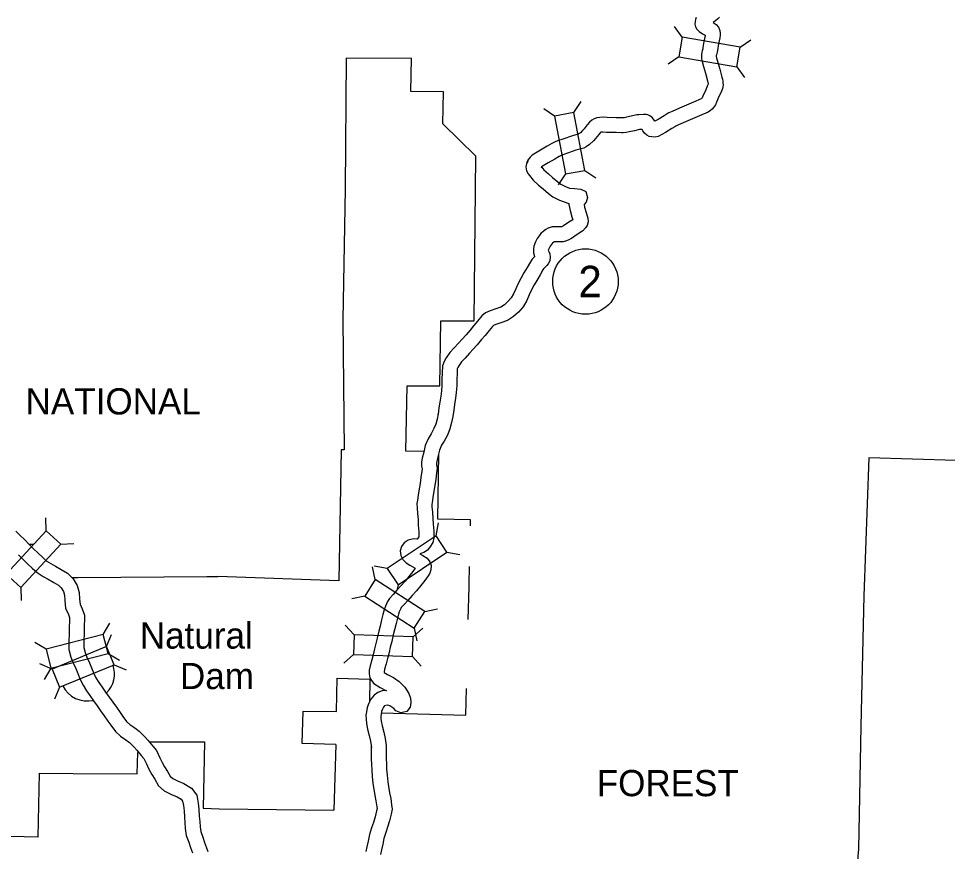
# Model space of a CAD drawing. Extents: x -939622 to -934245, y 1383184 to 1385301.
# Drawn here: x -936434.3 to -936378.1, y 1384715.4 to 1384765.8 of the extents above; entities that cross this region are included whole.
import ezdxf

# ---------------------------------------------------------------- set-up
doc = ezdxf.new("R2010")
doc.units = 0
for name, color, linetype in [('Level 10', 7, 'Continuous'), ('Level 11', 7, 'Continuous'), ('Level 20', 7, 'Continuous'), ('Level 24', 7, 'Continuous'), ('Level 27', 7, 'Continuous'), ('Level 8', 7, 'Continuous')]:
    doc.layers.add(name, color=color, linetype=linetype)

msp = doc.modelspace()

# ---------------------------------------------------------------- linework, layer by layer
at = {"layer": 'Level 10'}
for points in [[(-936393.343, 1384765.861), (-936393.382, 1384765.728), (-936393.402, 1384765.612), (-936393.406, 1384765.443), (-936393.364, 1384765.296), (-936393.291, 1384765.139), (-936393.152, 1384765), (-936392.946, 1384764.861), (-936392.792, 1384764.787), (-936392.795, 1384764.764), (-936392.864, 1384764.41), (-936392.921, 1384764.037), (-936392.94, 1384763.956), (-936392.953, 1384763.903), (-936392.971, 1384763.837), (-936392.996, 1384763.752), (-936393.017, 1384763.619), (-936393.02, 1384763.501), (-936393.007, 1384763.355), (-936392.971, 1384763.197), (-936392.887, 1384762.882), (-936392.769, 1384762.481), (-936392.65, 1384762.034), (-936392.626, 1384761.927), (-936392.614, 1384761.88), (-936392.612, 1384761.84), (-936392.611, 1384761.827), (-936392.66, 1384761.696), (-936392.757, 1384761.49), (-936392.927, 1384761.088), (-936392.967, 1384760.996), (-936392.983, 1384760.971), (-936393.016, 1384760.941), (-936393.032, 1384760.931), (-936393.492, 1384760.733)], [(-936391.928, 1384765.874), (-936392.028, 1384765.776), (-936392.157, 1384765.658), (-936392.304, 1384765.554), (-936392.307, 1384765.552), (-936392.303, 1384765.551), (-936392.127, 1384765.436), (-936391.991, 1384765.271), (-936391.9, 1384765.074), (-936391.881, 1384764.888), (-936391.888, 1384764.776), (-936391.904, 1384764.627), (-936391.977, 1384764.255), (-936392.036, 1384763.868), (-936392.064, 1384763.749), (-936392.082, 1384763.675), (-936392.106, 1384763.59), (-936392.116, 1384763.555), (-936392.119, 1384763.537), (-936392.119, 1384763.529), (-936392.116, 1384763.493), (-936392.098, 1384763.413), (-936392.02, 1384763.125), (-936391.903, 1384762.724), (-936391.776, 1384762.25), (-936391.75, 1384762.135), (-936391.719, 1384762.012), (-936391.713, 1384761.89), (-936391.707, 1384761.782), (-936391.727, 1384761.655), (-936391.749, 1384761.562), (-936391.831, 1384761.346), (-936391.934, 1384761.124), (-936392.1, 1384760.732), (-936392.171, 1384760.57), (-936392.278, 1384760.403), (-936392.362, 1384760.319), (-936392.465, 1384760.227), (-936392.6, 1384760.137), (-936393.135, 1384759.906)], [(-936393.491, 1384760.733), (-936394.344, 1384760.368), (-936394.775, 1384760.179), (-936394.977, 1384760.086), (-936395.086, 1384760.025), (-936395.27, 1384759.911), (-936395.631, 1384759.688), (-936395.834, 1384759.578), (-936395.839, 1384759.587), (-936395.92, 1384759.712), (-936396.003, 1384759.812), (-936396.133, 1384759.916), (-936396.26, 1384759.964), (-936396.363, 1384759.988), (-936396.508, 1384759.994), (-936396.807, 1384759.978), (-936396.92, 1384759.961), (-936397.257, 1384759.888), (-936397.554, 1384759.818), (-936397.689, 1384759.797), (-936397.786, 1384759.787), (-936397.848, 1384759.787), (-936398.164, 1384759.793)], [(-936398.164, 1384759.793), (-936398.71, 1384759.803), (-936398.965, 1384759.82), (-936399.168, 1384759.813), (-936399.333, 1384759.788), (-936399.496, 1384759.726), (-936399.634, 1384759.643), (-936399.774, 1384759.521), (-936399.914, 1384759.36), (-936400.112, 1384759.114), (-936400.197, 1384759.013), (-936400.33, 1384758.886), (-936400.443, 1384758.818), (-936400.49, 1384758.792), (-936400.549, 1384758.773), (-936400.872, 1384758.681), (-936401.331, 1384758.525), (-936401.711, 1384758.402), (-936401.858, 1384758.339), (-936401.933, 1384758.305), (-936402.051, 1384758.244), (-936402.348, 1384758.069), (-936402.736, 1384757.837), (-936403.046, 1384757.656), (-936403.249, 1384757.534), (-936403.376, 1384757.406), (-936403.482, 1384757.241), (-936403.535, 1384757.115), (-936403.566, 1384757.018)], [(-936393.137, 1384759.906), (-936393.987, 1384759.542), (-936394.407, 1384759.357), (-936394.567, 1384759.284), (-936394.627, 1384759.251), (-936394.797, 1384759.145), (-936395.18, 1384758.909), (-936395.632, 1384758.664), (-936395.821, 1384758.617), (-936396.016, 1384758.632), (-936396.167, 1384758.663), (-936396.326, 1384758.735), (-936396.454, 1384758.863), (-936396.554, 1384759), (-936396.596, 1384759.088), (-936396.715, 1384759.082), (-936396.756, 1384759.076), (-936397.058, 1384759.01), (-936397.382, 1384758.934), (-936397.575, 1384758.904), (-936397.74, 1384758.887), (-936397.856, 1384758.887), (-936398.18, 1384758.893)], [(-936398.18, 1384758.893), (-936398.749, 1384758.903), (-936398.979, 1384758.919), (-936399.084, 1384758.915), (-936399.102, 1384758.912), (-936399.103, 1384758.912), (-936399.136, 1384758.883), (-936399.224, 1384758.782), (-936399.417, 1384758.542), (-936399.539, 1384758.397), (-936399.78, 1384758.167), (-936399.991, 1384758.039), (-936400.134, 1384757.959), (-936400.293, 1384757.911), (-936400.603, 1384757.822), (-936401.048, 1384757.671), (-936401.394, 1384757.559), (-936401.493, 1384757.516), (-936401.54, 1384757.494), (-936401.617, 1384757.455), (-936401.889, 1384757.295), (-936402.278, 1384757.063), (-936402.587, 1384756.881), (-936402.679, 1384756.826), (-936402.682, 1384756.821), (-936402.69, 1384756.802), (-936402.709, 1384756.743)], [(-936434.465, 1384734.79), (-936434.218, 1384734.549), (-936433.927, 1384734.262), (-936433.658, 1384733.984)], [(-936433.662, 1384733.987), (-936433.395, 1384733.718), (-936433.142, 1384733.477), (-936432.866, 1384733.222), (-936432.631, 1384733.009), (-936432.36, 1384732.838), (-936432.072, 1384732.679), (-936431.718, 1384732.474), (-936431.346, 1384732.255), (-936431.007, 1384731.92), (-936430.759, 1384731.51), (-936430.637, 1384731.082), (-936430.611, 1384730.685), (-936430.58, 1384730.373), (-936430.456, 1384730.089), (-936430.323, 1384729.718)], [(-936434.301, 1384733.354), (-936434.025, 1384733.075), (-936433.758, 1384732.821), (-936433.474, 1384732.558), (-936433.178, 1384732.289), (-936432.817, 1384732.062), (-936432.515, 1384731.895), (-936432.171, 1384731.697), (-936431.899, 1384731.536), (-936431.719, 1384731.358), (-936431.591, 1384731.147), (-936431.529, 1384730.928), (-936431.508, 1384730.611), (-936431.462, 1384730.143), (-936431.293, 1384729.757), (-936431.226, 1384729.569)], [(-936430.323, 1384729.718), (-936430.366, 1384727.949)], [(-936431.227, 1384729.569), (-936431.266, 1384727.971)], [(-936431.266, 1384727.946), (-936431.256, 1384727.63), (-936431.14, 1384727.18), (-936430.996, 1384726.832), (-936430.85, 1384726.485), (-936430.73, 1384726.194), (-936430.583, 1384725.821), (-936430.407, 1384725.473), (-936430.188, 1384725.145), (-936429.995, 1384724.861), (-936429.773, 1384724.538), (-936429.552, 1384724.237), (-936429.341, 1384723.927), (-936429.118, 1384723.623), (-936428.899, 1384723.309), (-936428.725, 1384723.065), (-936428.45, 1384722.681), (-936428.146, 1384722.4), (-936427.812, 1384722.176), (-936427.605, 1384722.013), (-936427.342, 1384721.758), (-936427.154, 1384721.554), (-936426.881, 1384721.232), (-936426.729, 1384721.042), (-936426.574, 1384720.719), (-936426.434, 1384720.405), (-936426.245, 1384720.073), (-936426.066, 1384719.79), (-936425.834, 1384719.404), (-936425.49, 1384719.097), (-936425.062, 1384718.877), (-936424.71, 1384718.737), (-936424.47, 1384718.586), (-936424.386, 1384718.47), (-936424.341, 1384718.211), (-936424.292, 1384717.891), (-936424.275, 1384717.508), (-936424.249, 1384717.184), (-936424.227, 1384716.809), (-936424.161, 1384716.402), (-936424.018, 1384715.996), (-936423.898, 1384715.672), (-936423.785, 1384715.354)], [(-936430.366, 1384727.974), (-936430.36, 1384727.758), (-936430.284, 1384727.465), (-936430.166, 1384727.179), (-936430.019, 1384726.831), (-936429.895, 1384726.53), (-936429.762, 1384726.191), (-936429.628, 1384725.928), (-936429.441, 1384725.647), (-936429.252, 1384725.369), (-936429.039, 1384725.059), (-936428.818, 1384724.757), (-936428.606, 1384724.446), (-936428.386, 1384724.147), (-936428.164, 1384723.828), (-936427.993, 1384723.588), (-936427.771, 1384723.279), (-936427.586, 1384723.108), (-936427.282, 1384722.904), (-936427.013, 1384722.692), (-936426.697, 1384722.387), (-936426.48, 1384722.15), (-936426.185, 1384721.804), (-936425.962, 1384721.522), (-936425.758, 1384721.097), (-936425.63, 1384720.812), (-936425.473, 1384720.535), (-936425.301, 1384720.263), (-936425.133, 1384719.985), (-936424.976, 1384719.845), (-936424.689, 1384719.698), (-936424.301, 1384719.543), (-936423.843, 1384719.255), (-936423.534, 1384718.828), (-936423.453, 1384718.355), (-936423.395, 1384717.98), (-936423.377, 1384717.565), (-936423.351, 1384717.247), (-936423.331, 1384716.908), (-936423.285, 1384716.626), (-936423.171, 1384716.301), (-936423.052, 1384715.978), (-936422.933, 1384715.644), (-936422.861, 1384715.423)]]:
    msp.add_lwpolyline(points, dxfattribs=at)
at = {"layer": 'Level 11'}
for p, q in [((-936408.941, 1384741.868), (-936408.938, 1384741.885)), ((-936408.051, 1384741.735), (-936408.053, 1384741.718)), ((-936412.082, 1384721.839), (-936412.077, 1384721.772))]:
    msp.add_line(p, q, dxfattribs=at)
for points in [[(-936403.37, 1384757.379), (-936403.469, 1384757.288), (-936403.578, 1384757.097), (-936403.639, 1384756.828), (-936403.595, 1384756.586), (-936403.501, 1384756.401), (-936403.417, 1384756.291), (-936403.186, 1384756.008), (-936402.859, 1384755.722), (-936402.594, 1384755.491), (-936402.253, 1384755.21), (-936401.999, 1384755.013), (-936401.603, 1384754.804), (-936401.025, 1384754.602), (-936401.029, 1384754.542), (-936400.961, 1384754.175), (-936400.855, 1384753.811), (-936400.797, 1384753.628), (-936401.025, 1384753.488), (-936401.358, 1384753.26), (-936401.441, 1384753.211), (-936401.465, 1384753.201), (-936401.498, 1384753.192), (-936401.596, 1384753.188), (-936401.713, 1384753.189), (-936401.82, 1384753.199), (-936402.037, 1384753.187), (-936402.278, 1384753.12), (-936402.423, 1384753.03), (-936402.585, 1384752.919), (-936402.718, 1384752.795), (-936402.827, 1384752.648), (-936402.94, 1384752.491), (-936403.042, 1384752.281), (-936403.151, 1384752.037), (-936403.176, 1384751.851), (-936403.169, 1384751.629), (-936403.099, 1384751.407), (-936403.095, 1384751.395), (-936403.246, 1384751.235), (-936403.36, 1384751.088), (-936403.555, 1384750.739), (-936403.745, 1384750.41), (-936403.915, 1384750.117), (-936404.097, 1384749.774), (-936404.246, 1384749.443), (-936404.37, 1384749.15), (-936404.522, 1384748.903), (-936404.72, 1384748.674), (-936404.927, 1384748.488), (-936405.14, 1384748.348), (-936405.45, 1384748.235), (-936405.788, 1384748.121), (-936406.064, 1384747.993), (-936406.287, 1384747.812), (-936406.55, 1384747.497), (-936406.796, 1384747.201), (-936406.992, 1384746.956), (-936407.249, 1384746.669), (-936407.484, 1384746.405), (-936407.711, 1384746.156), (-936407.972, 1384745.872), (-936408.23, 1384745.589), (-936408.452, 1384745.269), (-936408.567, 1384745.062), (-936408.665, 1384744.785), (-936408.694, 1384744.363), (-936408.703, 1384743.978), (-936408.711, 1384743.63), (-936408.74, 1384743.274), (-936408.774, 1384742.961), (-936408.833, 1384742.594), (-936408.884, 1384742.246), (-936408.941, 1384741.868)], [(-936402.654, 1384756.815), (-936402.671, 1384756.8), (-936402.537, 1384756.636), (-936402.267, 1384756.4), (-936402.012, 1384756.178), (-936401.69, 1384755.913), (-936401.509, 1384755.772), (-936401.243, 1384755.632), (-936400.99, 1384755.543), (-936400.688, 1384755.515), (-936400.306, 1384755.469), (-936400.005, 1384755.33), (-936399.897, 1384754.963), (-936399.983, 1384754.681), (-936400.115, 1384754.546), (-936400.085, 1384754.384), (-936399.994, 1384754.072), (-936399.881, 1384753.716), (-936399.864, 1384753.492), (-936399.933, 1384753.271), (-936400.019, 1384753.131), (-936400.182, 1384752.95), (-936400.535, 1384752.733), (-936400.875, 1384752.5), (-936401.031, 1384752.408), (-936401.174, 1384752.345), (-936401.368, 1384752.298), (-936401.581, 1384752.288), (-936401.758, 1384752.29), (-936401.836, 1384752.297), (-936401.889, 1384752.294), (-936401.911, 1384752.288), (-936401.933, 1384752.274), (-936402.021, 1384752.215), (-936402.043, 1384752.194), (-936402.1, 1384752.117), (-936402.165, 1384752.027), (-936402.227, 1384751.899), (-936402.274, 1384751.794), (-936402.274, 1384751.782), (-936402.251, 1384751.711), (-936402.189, 1384751.556), (-936402.154, 1384751.365), (-936402.173, 1384751.134), (-936402.284, 1384750.952), (-936402.364, 1384750.855), (-936402.437, 1384750.781), (-936402.562, 1384750.648), (-936402.608, 1384750.59), (-936402.773, 1384750.294), (-936402.966, 1384749.96), (-936403.127, 1384749.68), (-936403.288, 1384749.378), (-936403.421, 1384749.083), (-936403.567, 1384748.737), (-936403.794, 1384748.369), (-936404.076, 1384748.042), (-936404.375, 1384747.774), (-936404.734, 1384747.538), (-936405.153, 1384747.386), (-936405.453, 1384747.285), (-936405.583, 1384747.224), (-936405.652, 1384747.168), (-936405.858, 1384746.921), (-936406.099, 1384746.631), (-936406.305, 1384746.375), (-936406.577, 1384746.07), (-936406.816, 1384745.802), (-936407.047, 1384745.549), (-936407.308, 1384745.264), (-936407.525, 1384745.027), (-936407.688, 1384744.792), (-936407.744, 1384744.692), (-936407.775, 1384744.602), (-936407.794, 1384744.321), (-936407.803, 1384743.956), (-936407.812, 1384743.583), (-936407.844, 1384743.189), (-936407.882, 1384742.841), (-936407.943, 1384742.457), (-936407.994, 1384742.114), (-936408.051, 1384741.735)], [(-936408.938, 1384741.885), (-936408.997, 1384741.571), (-936409.084, 1384741.264), (-936409.191, 1384740.997), (-936409.366, 1384740.685), (-936409.533, 1384740.385), (-936409.711, 1384739.975), (-936409.807, 1384739.574), (-936409.895, 1384739.206), (-936409.941, 1384738.983), (-936409.939, 1384738.725), (-936409.91, 1384738.573), (-936409.93, 1384738.423), (-936409.971, 1384738.047), (-936410.026, 1384737.684), (-936410.077, 1384737.356), (-936410.136, 1384736.967), (-936410.188, 1384736.677), (-936410.221, 1384736.464), (-936410.211, 1384736.195), (-936410.174, 1384735.859), (-936410.151, 1384735.5), (-936410.133, 1384735.152), (-936410.103, 1384734.759), (-936410.096, 1384734.477), (-936410.099, 1384734.461), (-936410.168, 1384734.362), (-936410.203, 1384734.315), (-936410.215, 1384734.313), (-936410.429, 1384734.335), (-936410.737, 1384734.253), (-936410.98, 1384734.098), (-936411.141, 1384733.87), (-936411.225, 1384733.596), (-936411.182, 1384733.329), (-936411.066, 1384733.088), (-936410.864, 1384732.884), (-936410.655, 1384732.743), (-936410.332, 1384732.548), (-936410.474, 1384732.35), (-936410.697, 1384732.052), (-936410.922, 1384731.772), (-936411.165, 1384731.513), (-936411.43, 1384731.223), (-936411.663, 1384730.973), (-936411.883, 1384730.725), (-936411.995, 1384730.551), (-936412.125, 1384730.253), (-936412.201, 1384730.04), (-936412.273, 1384729.762), (-936412.356, 1384729.43), (-936412.445, 1384729.052), (-936412.524, 1384728.739), (-936412.614, 1384728.333), (-936412.699, 1384727.994), (-936412.777, 1384727.687), (-936412.869, 1384727.321), (-936412.953, 1384727.014), (-936413.05, 1384726.647), (-936413.103, 1384726.382), (-936413.111, 1384726.166), (-936413.064, 1384725.917), (-936412.964, 1384725.755), (-936412.821, 1384725.575), (-936412.435, 1384725.344), (-936412.067, 1384725.146)], [(-936408.053, 1384741.718), (-936408.12, 1384741.364), (-936408.231, 1384740.974), (-936408.377, 1384740.609), (-936408.58, 1384740.246), (-936408.725, 1384739.985), (-936408.854, 1384739.69), (-936408.931, 1384739.364), (-936409.017, 1384739.01), (-936409.04, 1384738.896), (-936409.039, 1384738.812), (-936408.999, 1384738.599), (-936409.036, 1384738.316), (-936409.078, 1384737.93), (-936409.137, 1384737.547), (-936409.188, 1384737.22), (-936409.248, 1384736.822), (-936409.3, 1384736.529), (-936409.318, 1384736.411), (-936409.313, 1384736.26), (-936409.278, 1384735.937), (-936409.253, 1384735.552), (-936409.235, 1384735.21), (-936409.204, 1384734.805), (-936409.194, 1384734.398), (-936409.254, 1384734.101), (-936409.44, 1384733.832), (-936409.584, 1384733.644), (-936409.795, 1384733.496), (-936409.985, 1384733.439), (-936410.049, 1384733.429), (-936409.86, 1384733.315), (-936409.6, 1384733.155), (-936409.445, 1384732.944), (-936409.362, 1384732.71), (-936409.375, 1384732.458), (-936409.446, 1384732.252), (-936409.547, 1384732.098), (-936409.748, 1384731.818), (-936409.986, 1384731.5), (-936410.242, 1384731.182), (-936410.504, 1384730.902), (-936410.768, 1384730.612), (-936410.997, 1384730.367), (-936411.164, 1384730.179), (-936411.199, 1384730.124), (-936411.287, 1384729.922), (-936411.34, 1384729.774), (-936411.401, 1384729.54), (-936411.481, 1384729.218), (-936411.571, 1384728.838), (-936411.648, 1384728.531), (-936411.738, 1384728.126), (-936411.827, 1384727.773), (-936411.905, 1384727.466), (-936411.999, 1384727.093), (-936412.084, 1384726.781), (-936412.173, 1384726.444), (-936412.206, 1384726.276), (-936412.207, 1384726.256), (-936411.99, 1384726.127), (-936411.64, 1384725.938), (-936411.297, 1384725.709), (-936410.954, 1384725.368), (-936410.712, 1384724.98), (-936410.615, 1384724.705), (-936410.593, 1384724.426), (-936410.633, 1384724.159), (-936410.824, 1384723.887), (-936411.196, 1384723.805), (-936411.487, 1384723.934), (-936411.608, 1384724.079), (-936411.853, 1384724.233), (-936411.918, 1384724.257), (-936411.994, 1384724.264), (-936412.097, 1384724.251), (-936412.168, 1384724.226), (-936412.19, 1384724.21), (-936412.242, 1384724.146), (-936412.302, 1384724.03), (-936412.356, 1384723.885), (-936412.387, 1384723.716), (-936412.402, 1384723.617), (-936412.397, 1384723.491), (-936412.375, 1384723.301), (-936412.324, 1384723.024), (-936412.227, 1384722.637), (-936412.144, 1384722.248), (-936412.082, 1384721.839)], [(-936412.069, 1384725.162), (-936412.31, 1384725.131), (-936412.58, 1384725.034), (-936412.807, 1384724.879), (-936412.999, 1384724.641), (-936413.127, 1384724.395), (-936413.226, 1384724.125), (-936413.275, 1384723.867), (-936413.305, 1384723.666), (-936413.295, 1384723.42), (-936413.266, 1384723.167), (-936413.204, 1384722.832), (-936413.103, 1384722.434), (-936413.03, 1384722.087), (-936412.972, 1384721.704)], [(-936412.977, 1384721.771), (-936412.977, 1384721.369), (-936412.977, 1384721.007), (-936412.965, 1384720.701), (-936412.947, 1384720.34), (-936412.919, 1384719.955), (-936412.877, 1384719.529), (-936412.821, 1384719.194), (-936412.754, 1384718.813), (-936412.692, 1384718.482), (-936412.638, 1384718.128), (-936412.627, 1384718.018), (-936412.652, 1384717.879), (-936412.742, 1384717.521), (-936412.845, 1384717.18), (-936412.957, 1384716.847), (-936413.086, 1384716.448), (-936413.168, 1384716.052), (-936413.242, 1384715.714), (-936413.303, 1384715.434)], [(-936412.077, 1384721.772), (-936412.077, 1384721.37), (-936412.077, 1384721.024), (-936412.066, 1384720.742), (-936412.048, 1384720.395), (-936412.022, 1384720.031), (-936411.985, 1384719.647), (-936411.934, 1384719.346), (-936411.869, 1384718.973), (-936411.805, 1384718.633), (-936411.745, 1384718.243), (-936411.718, 1384717.982), (-936411.773, 1384717.687), (-936411.874, 1384717.282), (-936411.987, 1384716.906), (-936412.103, 1384716.565), (-936412.214, 1384716.219), (-936412.288, 1384715.863), (-936412.363, 1384715.522), (-936412.423, 1384715.243)]]:
    msp.add_lwpolyline(points, dxfattribs=at)
at = {"layer": 'Level 20'}
for p, q in [((-936394.181, 1384764.655), (-936394.638, 1384765.302)), ((-936390.668, 1384764.05), (-936390.021, 1384764.507)), ((-936394.382, 1384763.484), (-936395.029, 1384763.027)), ((-936390.87, 1384762.879), (-936390.413, 1384762.232)), ((-936400.725, 1384760.114), (-936400.279, 1384760.769)), ((-936401.892, 1384759.893), (-936402.546, 1384760.339)), ((-936400.061, 1384756.612), (-936399.407, 1384756.166)), ((-936401.229, 1384756.391), (-936401.675, 1384755.737)), ((-936432.626, 1384734.814), (-936432.657, 1384735.605)), ((-936409.062, 1384734.52), (-936408.91, 1384735.298)), ((-936409.062, 1384734.52), (-936412.02, 1384732.533)), ((-936408.4, 1384733.534), (-936409.062, 1384734.52)), ((-936431.754, 1384734.008), (-936430.962, 1384734.039)), ((-936411.358, 1384731.547), (-936408.4, 1384733.534)), ((-936408.4, 1384733.534), (-936407.623, 1384733.382)), ((-936412.733, 1384731.864), (-936412.9, 1384732.638)), ((-936412.02, 1384732.533), (-936412.798, 1384732.685)), ((-936412.02, 1384732.533), (-936411.358, 1384731.547)), ((-936434.172, 1384731.39), (-936434.141, 1384730.598)), ((-936411.358, 1384731.547), (-936411.424, 1384731.207)), ((-936413.377, 1384730.866), (-936414.151, 1384730.699)), ((-936409.738, 1384729.932), (-936408.964, 1384730.099)), ((-936429.187, 1384728.547), (-936428.784, 1384729.229)), ((-936414.011, 1384728.531), (-936414.55, 1384729.112)), ((-936428.984, 1384727.816), (-936428.68, 1384728.547)), ((-936410.45, 1384728.395), (-936409.869, 1384728.933)), ((-936410.382, 1384728.934), (-936410.215, 1384728.16)), ((-936432.639, 1384727.659), (-936433.321, 1384728.062)), ((-936428.891, 1384727.396), (-936428.209, 1384726.993)), ((-936414.057, 1384727.343), (-936414.638, 1384726.805)), ((-936410.495, 1384727.208), (-936409.957, 1384726.627)), ((-936432.28, 1384726.459), (-936433.011, 1384726.764)), ((-936432.343, 1384726.508), (-936432.746, 1384725.827)), ((-936428.532, 1384726.717), (-936427.801, 1384726.413)), ((-936431.828, 1384725.361), (-936432.132, 1384724.63))]:
    msp.add_line(p, q, dxfattribs=at)
for points in [[(-936394.382, 1384763.484), (-936390.87, 1384762.879), (-936390.668, 1384764.05), (-936394.181, 1384764.655)], [(-936401.892, 1384759.893), (-936401.229, 1384756.391), (-936400.061, 1384756.612), (-936400.725, 1384760.114)], [(-936434.172, 1384731.39), (-936431.754, 1384734.008), (-936432.626, 1384734.814), (-936435.045, 1384732.196)], [(-936413.377, 1384730.866), (-936410.382, 1384728.934), (-936409.738, 1384729.932), (-936412.733, 1384731.864)], [(-936432.343, 1384726.508), (-936428.891, 1384727.396), (-936429.187, 1384728.547), (-936432.639, 1384727.659)], [(-936414.057, 1384727.343), (-936410.495, 1384727.208), (-936410.45, 1384728.395), (-936414.011, 1384728.531)], [(-936431.828, 1384725.361), (-936428.532, 1384726.717), (-936428.984, 1384727.816), (-936432.28, 1384726.459)]]:
    msp.add_lwpolyline(points, close=True, dxfattribs=at)
at = {"layer": 'Level 24'}
for start, end in [(315.5106, 18.908), (206.4652, 282.9592)]:
    msp.add_arc((-936430.154, 1384726.173), 1.65, start, end, dxfattribs=at)
at = {"layer": 'Level 27'}
msp.add_circle((-936400.029, 1384749.89), 1.98, dxfattribs=at)
at = {"layer": 'Level 8'}
for points in [[(-936410.545, 1384763.373), (-936414.503, 1384763.386), (-936414.563, 1384755.487), (-936414.564, 1384755.451)], [(-936406.654, 1384757.475), (-936408.641, 1384759.421), (-936408.609, 1384761.359), (-936410.58, 1384761.374), (-936410.545, 1384763.373)], [(-936406.682, 1384755.436), (-936406.654, 1384757.475)], [(-936414.563, 1384755.487), (-936414.696, 1384747.564)], [(-936408.772, 1384747.521), (-936406.757, 1384747.505), (-936406.682, 1384755.436)], [(-936414.696, 1384747.564), (-936414.616, 1384739.703), (-936414.801, 1384739.707), (-936414.937, 1384731.784), (-936422.251, 1384732.047)], [(-936410.881, 1384739.628), (-936410.799, 1384743.589), (-936408.84, 1384743.581), (-936408.772, 1384747.521)], [(-936409.777, 1384739.606), (-936410.881, 1384739.628)], [(-936406.975, 1384735.477), (-936408.956, 1384735.514), (-936408.9, 1384739.478)], [(-936366.604, 1384738.715), (-936374.963, 1384738.992), (-936382.897, 1384739.238), (-936383.196, 1384730.878), (-936383.38, 1384723.006), (-936383.519, 1384715.563)], [(-936406.983, 1384735.114), (-936406.975, 1384735.477)], [(-936433.656, 1384734.016), (-936433.415, 1384734.016)], [(-936407.058, 1384731.616), (-936407.036, 1384732.654)], [(-936431.033, 1384731.989), (-936430.721, 1384731.989), (-936422.913, 1384732.045), (-936422.251, 1384732.047)], [(-936407.111, 1384729.448), (-936407.062, 1384731.424), (-936407.058, 1384731.616)], [(-936417.105, 1384723.92), (-936415.087, 1384723.882), (-936415.043, 1384725.909)], [(-936415.043, 1384725.909), (-936413.063, 1384725.848)], [(-936413.07, 1384725.848), (-936413.085, 1384724.456)], [(-936407.253, 1384723.669), (-936407.213, 1384725.285)], [(-936415.13, 1384721.9), (-936417.156, 1384721.95), (-936417.105, 1384723.92)], [(-936412.365, 1384723.808), (-936407.253, 1384723.669)], [(-936426.388, 1384722.048), (-936423.069, 1384722.064)], [(-936423.069, 1384722.064), (-936423.152, 1384718.045)], [(-936415.13, 1384721.9), (-936415.234, 1384717.932)], [(-936433.118, 1384716.292), (-936433.028, 1384720.162), (-936431.006, 1384720.14), (-936427.134, 1384720.13), (-936427.085, 1384721.421)], [(-936433.118, 1384716.292), (-936439.019, 1384716.433), (-936438.973, 1384718.47)], [(-936423.152, 1384718.045), (-936422.172, 1384718.01)], [(-936422.172, 1384718.01), (-936415.234, 1384717.932)], [(-936383.519, 1384715.563), (-936383.558, 1384715.152), (-936383.569, 1384707.199), (-936383.624, 1384699.251), (-936383.959, 1384691.404)]]:
    msp.add_lwpolyline(points, dxfattribs=at)

# ---------------------------------------------------------------- texts
at = {"layer": 'Level 24'}
for s, p in [('Natural', (-936426.971, 1384727.692)), ('Dam', (-936424.545, 1384725.245))]:
    msp.add_text(s, height=1.584, dxfattribs=at).set_placement(p)
at = {"layer": 'Level 27'}
msp.add_text('2', height=1.901, dxfattribs=at).set_placement((-936400.454, 1384748.94))
at = {"layer": 'Level 8'}
for s, p in [('NATIONAL', (-936433.877, 1384741.851)), ('FOREST', (-936399.345, 1384718.769))]:
    msp.add_text(s, height=1.584, dxfattribs=at).set_placement(p)

doc.saveas('drawing.dxf')
